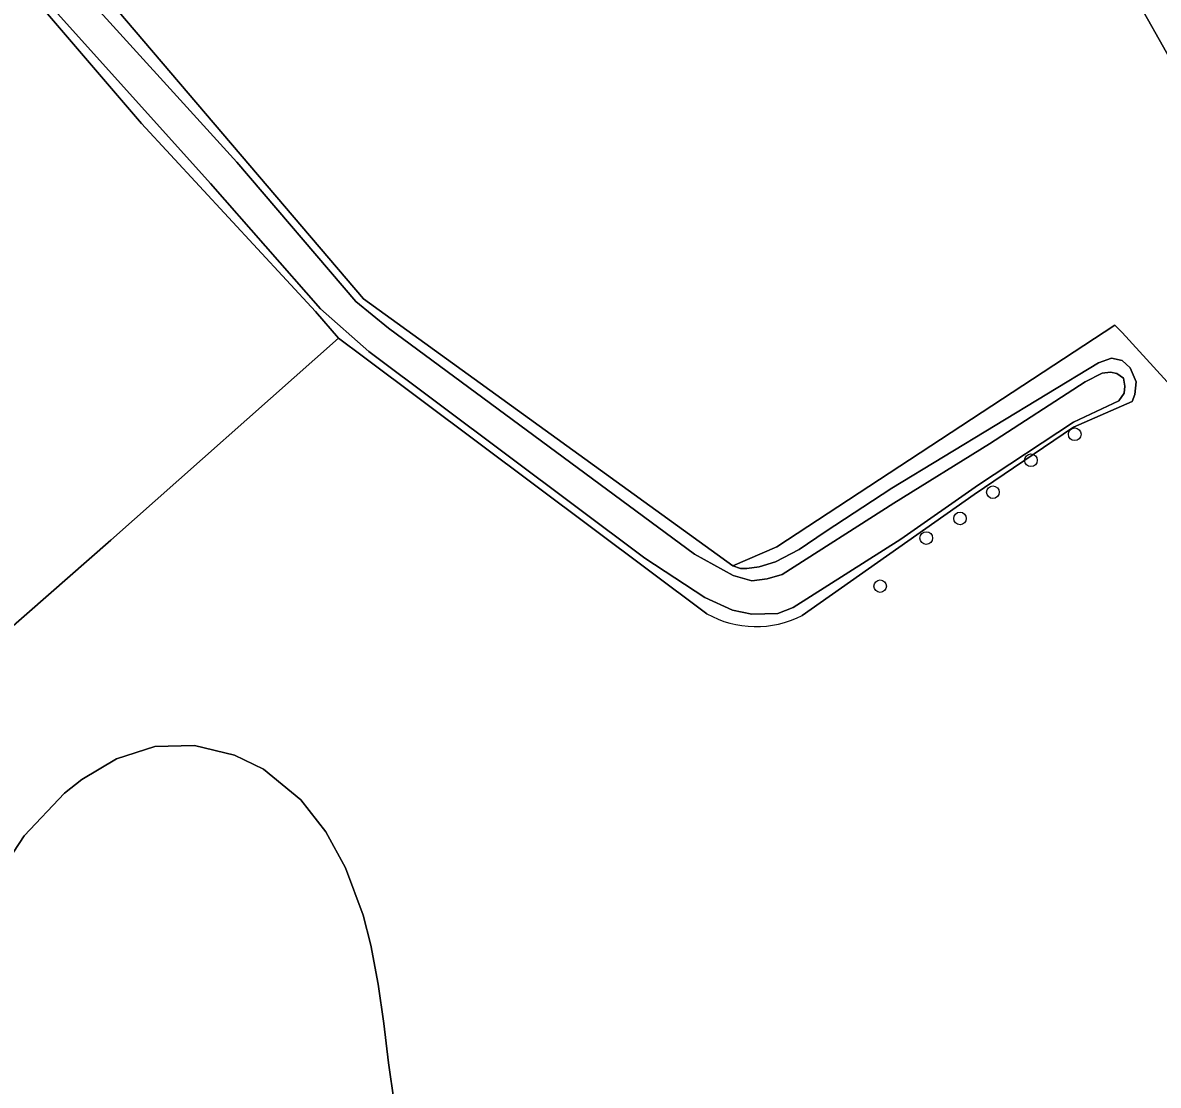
# Model space of a CAD drawing. Extents: x 156412 to 157779, y 382335 to 383768.
# Drawn here: x 157493.3 to 157581.3, y 382589.8 to 382672.2 of the extents above; entities that cross this region are included whole.
import ezdxf

# ---------------------------------------------------------------- set-up
doc = ezdxf.new("R2010")
doc.units = 0
for name, color, linetype in [('IMGEO_Boom', 7, 'Continuous'), ('IMGEO_Grasland_agrarisch', 7, 'Continuous'), ('IMGEO_Groenvoorziening', 7, 'Continuous'), ('IMGEO_Hek', 7, 'Continuous'), ('IMGEO_Loofbos', 7, 'Continuous'), ('IMGEO_Oever', 7, 'Continuous'), ('IMGEO_Rijbaan_lokaal_onverhard', 7, 'Continuous'), ('IMGEO_Waterloop', 7, 'Continuous')]:
    doc.layers.add(name, color=color, linetype=linetype)

msp = doc.modelspace()

# ---------------------------------------------------------------- linework, layer by layer
at = {"layer": 'IMGEO_Boom'}
for centre in [(157574.827, 382640.282), (157571.432, 382638.269), (157568.484, 382635.791), (157565.937, 382633.754), (157563.321, 382632.238), (157559.749, 382628.507)]:
    msp.add_circle(centre, 0.489, dxfattribs=at)
at = {"layer": 'IMGEO_Grasland_agrarisch'}
for points in [[(157548.335, 382630.075), (157551.75, 382631.553), (157577.935, 382648.752), (157578.495, 382648.177), (157592.513, 382632.828), (157597.505, 382627.563), (157601.122, 382624.555), (157607.381, 382620.124), (157614.634, 382615.599), (157617.451, 382621.599), (157621.801, 382630.842), (157623.886, 382635.978), (157592.264, 382654.396), (157591.124, 382655.08), (157589.195, 382657.009), (157572.635, 382686.394), (157571.234, 382689.263), (157606.747, 382699.338)], [(157475.741, 382610.692), (157500.12, 382632.068), (157517.764, 382647.74), (157515.983, 382649.796), (157502.5, 382664.378), (157478.298, 382692.629)], [(157500, 382673.915), (157519.712, 382650.782), (157548.335, 382630.075)]]:
    msp.add_lwpolyline(points, dxfattribs=at)
at = {"layer": 'IMGEO_Groenvoorziening'}
for points in [[(157592.513, 382632.828), (157578.495, 382648.177), (157577.935, 382648.752), (157551.75, 382631.553), (157548.335, 382630.075), (157548.916, 382629.875), (157549.406, 382629.88), (157550.379, 382630.006), (157551.645, 382630.404), (157553.48, 382631.352), (157555.477, 382632.709), (157560.645, 382636.098), (157576.666, 382645.826), (157577.687, 382646.18), (157578.516, 382646.014), (157579.112, 382645.429), (157579.596, 382644.356), (157579.483, 382643.377), (157579.28, 382642.83), (157574.73, 382640.838), (157567.025, 382635.606), (157553.695, 382626.243)], [(157546.314, 382626.372), (157519.713, 382646.286), (157517.764, 382647.74), (157500.12, 382632.068), (157475.741, 382610.692), (157457.36, 382594.575), (157452.198, 382590.049), (157447.357, 382585.624)], [(157491.704, 382606.536), (157493.409, 382609.137), (157496.535, 382612.452), (157497.879, 382613.523), (157500.571, 382615.131), (157503.55, 382616.073), (157506.626, 382616.145), (157509.704, 382615.412), (157511.967, 382614.32), (157514.861, 382611.95), (157516.786, 382609.47), (157518.309, 382606.674), (157519.684, 382602.99), (157520.285, 382600.675), (157520.857, 382597.642), (157521.282, 382594.602), (157521.661, 382591.554), (157522.097, 382588.498)]]:
    msp.add_lwpolyline(points, dxfattribs=at)
msp.add_arc((157550.123, 382633.103), 7.734, 240.49189, 297.50556, dxfattribs=at)
at = {"layer": 'IMGEO_Hek'}
for points in [[(157500.12, 382632.068), (157517.764, 382647.74)], [(157452.198, 382590.049), (157457.36, 382594.575), (157500.12, 382632.068)]]:
    msp.add_lwpolyline(points, dxfattribs=at)
at = {"layer": 'IMGEO_Loofbos'}
msp.add_lwpolyline([(157606.747, 382699.338), (157571.234, 382689.263), (157572.635, 382686.394), (157589.195, 382657.009), (157591.124, 382655.08), (157592.264, 382654.396), (157623.886, 382635.978), (157624.491, 382637.312)], dxfattribs=at)
at = {"layer": 'IMGEO_Oever'}
for points in [[(157478.298, 382692.629), (157502.5, 382664.378), (157515.983, 382649.796), (157517.764, 382647.74), (157519.713, 382646.286), (157546.314, 382626.372)], [(157496.945, 382675.643), (157509.885, 382661.378), (157519.114, 382650.579), (157521.659, 382648.51), (157545.35, 382630.984), (157548.361, 382629.32), (157549.814, 382628.911), (157551, 382629.067), (157552.164, 382629.422), (157560.814, 382634.946), (157568.229, 382639.548), (157575.629, 382644.35), (157576.962, 382645.01), (157577.608, 382645.087), (157578.09, 382644.99), (157578.609, 382644.62), (157578.72, 382644.019), (157578.654, 382643.465), (157578.244, 382642.888), (157574.738, 382641.228), (157567.381, 382636.371), (157561.35, 382632.141), (157552.995, 382626.841), (157551.811, 382626.388), (157549.817, 382626.329), (157548.295, 382626.64), (157546.167, 382627.622), (157541.521, 382630.667), (157520.136, 382646.694), (157516.372, 382650.002), (157507.863, 382659.73), (157494.168, 382674.984)], [(157553.695, 382626.243), (157567.025, 382635.606), (157574.73, 382640.838), (157579.28, 382642.83), (157579.483, 382643.377), (157579.596, 382644.356), (157579.112, 382645.429), (157578.516, 382646.014), (157577.687, 382646.18), (157576.666, 382645.826), (157560.645, 382636.098), (157555.477, 382632.709), (157553.48, 382631.352), (157551.645, 382630.404), (157550.379, 382630.006), (157549.406, 382629.88), (157548.916, 382629.875), (157548.335, 382630.075), (157519.712, 382650.782), (157500, 382673.915)]]:
    msp.add_lwpolyline(points, dxfattribs=at)
msp.add_arc((157550.123, 382633.103), 7.734, 240.49189, 297.50556, dxfattribs=at)
at = {"layer": 'IMGEO_Rijbaan_lokaal_onverhard'}
msp.add_lwpolyline([(157522.097, 382588.498), (157521.661, 382591.554), (157521.282, 382594.602), (157520.857, 382597.642), (157520.285, 382600.675), (157519.684, 382602.99), (157518.309, 382606.674), (157516.786, 382609.47), (157514.861, 382611.95), (157511.967, 382614.32), (157509.704, 382615.412), (157506.626, 382616.145), (157503.55, 382616.073), (157500.571, 382615.131), (157497.879, 382613.523), (157496.535, 382612.452), (157493.409, 382609.137), (157491.704, 382606.536)], dxfattribs=at)
at = {"layer": 'IMGEO_Waterloop'}
msp.add_lwpolyline([(157494.168, 382674.984), (157507.863, 382659.73), (157516.372, 382650.002), (157520.136, 382646.694), (157541.521, 382630.667), (157546.167, 382627.622), (157548.295, 382626.64), (157549.817, 382626.329), (157551.811, 382626.388), (157552.995, 382626.841), (157561.35, 382632.141), (157567.381, 382636.371), (157574.738, 382641.228), (157578.244, 382642.888), (157578.654, 382643.465), (157578.72, 382644.019), (157578.609, 382644.62), (157578.09, 382644.99), (157577.608, 382645.087), (157576.962, 382645.01), (157575.629, 382644.35), (157568.229, 382639.548), (157560.814, 382634.946), (157552.164, 382629.422), (157551, 382629.067), (157549.814, 382628.911), (157548.361, 382629.32), (157545.35, 382630.984), (157521.659, 382648.51), (157519.114, 382650.579), (157509.885, 382661.378), (157496.945, 382675.643)], dxfattribs=at)

doc.saveas('drawing.dxf')
